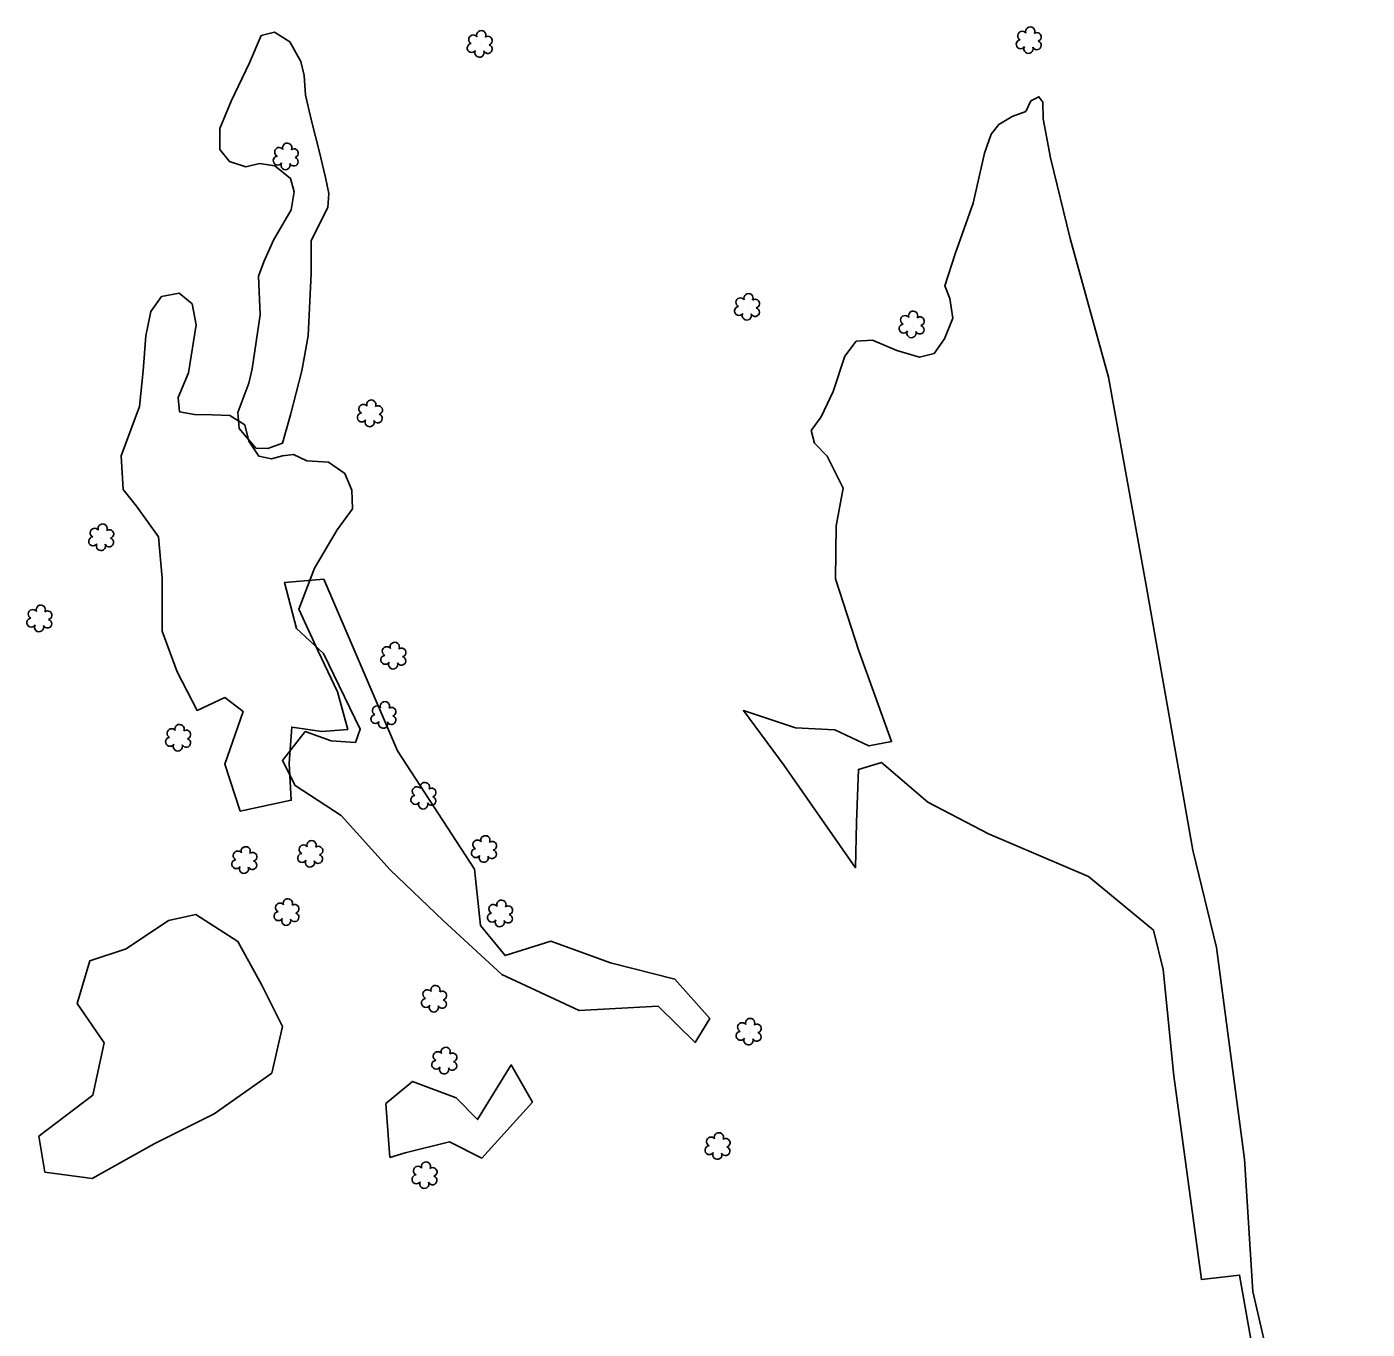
# Model space of a CAD drawing. Extents: x 3040896 to 3051146, y 687568 to 732976.
# Drawn here: x 3045519 to 3045805.4, y 717382.1 to 717660.4 of the extents above; entities that cross this region are included whole.
import ezdxf

# ---------------------------------------------------------------- set-up
doc = ezdxf.new("R2010")
doc.units = 0
for name, color, linetype in [('Exist Other Culture Area Outline', 7, 'Continuous'), ('Exist Vegetation Hedge Row', 7, 'Continuous'), ('Exist Vegetation Shrub CELL', 7, 'Continuous')]:
    doc.layers.add(name, color=color, linetype=linetype)

msp = doc.modelspace()

# ---------------------------------------------------------------- linework, layer by layer
at = {"layer": 'Exist Other Culture Area Outline'}
for points in [[(3045567.16, 717587.28), (3045568.86, 717598.83), (3045568.49, 717607.06), (3045569.67, 717610.18), (3045571.69, 717614.8), (3045575.48, 717621.29), (3045576.17, 717625.1), (3045575.33, 717627.96), (3045572, 717630.63), (3045568.71, 717631.14), (3045565.79, 717630.42), (3045562.32, 717631.57), (3045560.27, 717634.12), (3045560.25, 717638.64), (3045562.7, 717644.45), (3045566.57, 717652.7), (3045569.09, 717658.51), (3045571.93, 717659.2), (3045575.2, 717657.18), (3045577.53, 717652.95), (3045578.27, 717649.96), (3045578.58, 717645.74), (3045579.95, 717639.96), (3045581.47, 717633.87), (3045582.87, 717628.16), (3045583.58, 717624.73), (3045583.35, 717621.79), (3045579.76, 717614.71), (3045579.78, 717607.68), (3045579.12, 717594.36), (3045577.76, 717586.88), (3045575.35, 717577.47), (3045573.65, 717571.43), (3045570.48, 717570.26), (3045567.97, 717570.37), (3045564.38, 717574.51), (3045564.09, 717577.97), (3045566.43, 717584.21), (3045567.16, 717587.28)], [(3045750.15, 717585.51), (3045741.96, 717615.12), (3045737.71, 717632.4), (3045736.17, 717640.68), (3045736.13, 717644.23), (3045735.27, 717645.42), (3045733.56, 717644.53), (3045732.46, 717642.25), (3045729.54, 717641.18), (3045726.7, 717639.5), (3045725.07, 717637.39), (3045723.65, 717633.36), (3045721.21, 717622.66), (3045717.37, 717611.88), (3045715.17, 717605), (3045716.22, 717602.29), (3045716.89, 717598.08), (3045715.07, 717593.69), (3045712.87, 717590.57), (3045709.76, 717589.79), (3045704.87, 717591.23), (3045699.73, 717593.42), (3045696.23, 717593.2), (3045693.76, 717589.97), (3045691.29, 717582.46), (3045688.72, 717577.02), (3045686.6, 717574.14), (3045687.33, 717571.39), (3045689.99, 717568.66)], [(3045750.15, 717585.51), (3045758.1, 717541.39), (3045768.11, 717484.41), (3045773.21, 717463.68), (3045779.16, 717418.43), (3045780.99, 717390.12), (3045789.66, 717352.57), (3045797.97, 717315.28), (3045802.29, 717275.7), (3045805.4, 717249.29), (3045804.04, 717242.75), (3045799.58, 717244.02), (3045787.32, 717248.25), (3045785.79, 717252.42), (3045784.88, 717259.93)], [(3045784.36, 717358.24), (3045778.13, 717393.67), (3045769.97, 717392.71), (3045764.07, 717436.23), (3045761.8, 717458.98), (3045759.71, 717467.36), (3045745.82, 717478.84), (3045724.47, 717487.96), (3045711.55, 717494.68), (3045701.66, 717503.18), (3045696.7, 717501.71), (3045696.26, 717490.35), (3045696.04, 717480.68), (3045680.8, 717502.51), (3045672.12, 717514.27), (3045683.28, 717510.58), (3045691.69, 717510.12), (3045698.92, 717506.7), (3045703.79, 717507.66), (3045696.77, 717527.02), (3045691.82, 717542.43), (3045691.93, 717553.77), (3045693.41, 717561.81), (3045689.99, 717568.66)], [(3045582.48, 717542.38), (3045598.23, 717505.64), (3045614.7, 717480.41), (3045615.95, 717468.38), (3045621.21, 717461.91), (3045631, 717465.01), (3045643.74, 717460.34), (3045657.49, 717456.91), (3045664.92, 717448.51), (3045661.84, 717443.35), (3045653.89, 717451.09), (3045637, 717450.18), (3045620.49, 717457.88), (3045607.99, 717469.44), (3045596.68, 717480.26), (3045586.17, 717491.82), (3045576.37, 717498.23), (3045573.64, 717503.63), (3045578.51, 717509.77), (3045584.08, 717507.83), (3045589.22, 717507.45), (3045590.26, 717510.27), (3045582.39, 717526.49), (3045576.62, 717531.79), (3045574.08, 717541.62), (3045582.48, 717542.38)], [(3045596.61, 717418.81), (3045595.73, 717430.29), (3045601.39, 717435.04), (3045610.75, 717431.5), (3045615.3, 717426.89), (3045622.52, 717438.56), (3045627.06, 717430.57), (3045616.26, 717418.65), (3045609.34, 717422.1), (3045599.89, 717419.75), (3045596.61, 717418.81)]]:
    msp.add_lwpolyline(points, dxfattribs=at)
at = {"layer": 'Exist Vegetation Hedge Row'}
for points in [[(3045547.95, 717542.59), (3045547.14, 717551.37), (3045542.47, 717557.91), (3045539.63, 717561.5), (3045539.2, 717568.72), (3045543.07, 717579.22), (3045543.87, 717586.89), (3045544.46, 717594.36), (3045545.49, 717599.5), (3045547.78, 717602.73), (3045551.6, 717603.44), (3045554.37, 717601.15), (3045555.23, 717596.66), (3045553.53, 717586.42), (3045551.37, 717581.18), (3045551.64, 717578.12), (3045554.88, 717577.53), (3045558.59, 717577.43), (3045562.39, 717577.35), (3045565.62, 717575.29), (3045566.49, 717571.82), (3045568.56, 717568.66), (3045571.33, 717568.04), (3045573.68, 717568.67), (3045575.98, 717569.01), (3045578.85, 717567.62), (3045583.49, 717567.33), (3045586.94, 717564.9), (3045588.45, 717561.34), (3045588.58, 717557.39), (3045585.35, 717552.91)], [(3045585.35, 717552.91), (3045580.49, 717544.67), (3045577.14, 717535.96), (3045581.28, 717526.98), (3045585.38, 717518.3), (3045587.59, 717510.25), (3045582.06, 717509.81), (3045575.63, 717510.74), (3045575.09, 717503.01), (3045575.5, 717495.1), (3045564.63, 717492.81), (3045561.3, 717502.84), (3045565.23, 717514.08), (3045561.32, 717517.04), (3045555.4, 717514.29), (3045551.16, 717522.57), (3045547.97, 717531.26), (3045547.95, 717542.59)], [(3045555.14, 717470.72), (3045564.11, 717464.96), (3045569.21, 717455.62), (3045573.68, 717446.78), (3045571.36, 717436.81), (3045559.06, 717428.11), (3045546.26, 717421.68), (3045532.97, 717414.31), (3045522.86, 717415.67), (3045521.58, 717423.31), (3045533.09, 717432.07), (3045535.55, 717443.31), (3045529.76, 717451.65), (3045532.48, 717460.8), (3045540.23, 717463.36), (3045549.32, 717469.44), (3045555.14, 717470.72)]]:
    msp.add_lwpolyline(points, dxfattribs=at)
at = {"layer": 'Exist Vegetation Shrub CELL'}
for p, q in [((3045615.87, 717656.54), (3045615.87, 717656.54)), ((3045733.17, 717657.33), (3045733.17, 717657.33)), ((3045574.43, 717632.49), (3045574.43, 717632.49)), ((3045672.98, 717600.35), (3045672.98, 717600.35)), ((3045708.15, 717596.59), (3045708.15, 717596.59)), ((3045592.39, 717577.6), (3045592.39, 717577.6)), ((3045534.99, 717551.12), (3045534.99, 717551.12)), ((3045521.77, 717533.77), (3045521.77, 717533.77)), ((3045597.4, 717525.82), (3045597.4, 717525.82)), ((3045595.29, 717513.16), (3045595.29, 717513.16)), ((3045551.42, 717508.29), (3045551.42, 717508.29)), ((3045603.83, 717495.9), (3045603.83, 717495.9)), ((3045579.64, 717483.48), (3045579.64, 717483.48)), ((3045616.76, 717484.51), (3045616.76, 717484.51)), ((3045565.56, 717482.16), (3045565.56, 717482.16)), ((3045574.58, 717471.04), (3045574.58, 717471.04)), ((3045620.19, 717470.74), (3045620.19, 717470.74)), ((3045606.1, 717452.52), (3045606.1, 717452.52)), ((3045673.33, 717445.48), (3045673.33, 717445.48)), ((3045608.3, 717439.29), (3045608.3, 717439.29)), ((3045666.67, 717421.05), (3045666.67, 717421.05)), ((3045604.07, 717414.82), (3045604.07, 717414.82))]:
    msp.add_line(p, q, dxfattribs=at)
for centre, radius, start, end in [((3045733.4, 717659.37), 0.99, 334.8391, 200.4717), ((3045614.39, 717657.66), 0.968, 35.8908, 245.4216), ((3045616.1, 717658.58), 0.99, 334.8391, 200.4717), ((3045617.54, 717657.41), 0.929, 284.4567, 126.0861), ((3045731.37, 717656.63), 0.955, 95.1099, 327.9534), ((3045731.69, 717658.46), 0.968, 35.8908, 245.4216), ((3045734.84, 717658.2), 0.929, 284.4567, 126.0861), ((3045614.07, 717655.83), 0.955, 95.1099, 327.9534), ((3045615.74, 717654.85), 0.984, 151.2797, 21.387), ((3045617.51, 717655.61), 0.937, 204.9913, 73.4601), ((3045733.04, 717655.65), 0.984, 151.2797, 21.387), ((3045734.81, 717656.4), 0.937, 204.9913, 73.4601), ((3045572.94, 717633.61), 0.968, 35.8908, 245.4216), ((3045574.66, 717634.53), 0.99, 334.8391, 200.4717), ((3045572.63, 717631.78), 0.955, 95.1099, 327.9534), ((3045576.06, 717631.56), 0.937, 204.9913, 73.4601), ((3045576.1, 717633.36), 0.929, 284.4567, 126.0861), ((3045574.3, 717630.8), 0.984, 151.2797, 21.387), ((3045673.2, 717602.39), 0.99, 334.8391, 200.4717), ((3045671.18, 717599.65), 0.955, 95.1099, 327.9534), ((3045671.49, 717601.48), 0.968, 35.8908, 245.4216), ((3045674.61, 717599.42), 0.937, 204.9913, 73.4601), ((3045674.65, 717601.22), 0.929, 284.4567, 126.0861), ((3045672.85, 717598.67), 0.984, 151.2797, 21.387), ((3045706.67, 717597.71), 0.968, 35.8908, 245.4216), ((3045708.38, 717598.63), 0.99, 334.8391, 200.4717), ((3045709.82, 717597.46), 0.929, 284.4567, 126.0861), ((3045706.35, 717595.88), 0.955, 95.1099, 327.9534), ((3045708.02, 717594.9), 0.984, 151.2797, 21.387), ((3045709.79, 717595.66), 0.937, 204.9913, 73.4601), ((3045592.62, 717579.64), 0.99, 334.8391, 200.4717), ((3045590.59, 717576.89), 0.955, 95.1099, 327.9534), ((3045590.91, 717578.72), 0.968, 35.8908, 245.4216), ((3045594.03, 717576.67), 0.937, 204.9913, 73.4601), ((3045594.07, 717578.47), 0.929, 284.4567, 126.0861), ((3045592.27, 717575.91), 0.984, 151.2797, 21.387), ((3045533.51, 717552.25), 0.968, 35.8908, 245.4216), ((3045535.22, 717553.16), 0.99, 334.8391, 200.4717), ((3045536.66, 717551.99), 0.929, 284.4567, 126.0861), ((3045533.19, 717550.42), 0.955, 95.1099, 327.9534), ((3045534.86, 717549.44), 0.984, 151.2797, 21.387), ((3045536.63, 717550.19), 0.937, 204.9913, 73.4601), ((3045520.29, 717534.89), 0.968, 35.8908, 245.4216), ((3045522, 717535.81), 0.99, 334.8391, 200.4717), ((3045523.45, 717534.64), 0.929, 284.4567, 126.0861), ((3045519.97, 717533.06), 0.955, 95.1099, 327.9534), ((3045521.64, 717532.08), 0.984, 151.2797, 21.387), ((3045523.41, 717532.84), 0.937, 204.9913, 73.4601), ((3045597.63, 717527.86), 0.99, 334.8391, 200.4717), ((3045595.6, 717525.11), 0.955, 95.1099, 327.9534), ((3045595.92, 717526.94), 0.968, 35.8908, 245.4216), ((3045599.04, 717524.89), 0.937, 204.9913, 73.4601), ((3045599.08, 717526.68), 0.929, 284.4567, 126.0861), ((3045597.28, 717524.13), 0.984, 151.2797, 21.387), ((3045593.81, 717514.28), 0.968, 35.8908, 245.4216), ((3045595.52, 717515.2), 0.99, 334.8391, 200.4717), ((3045596.96, 717514.02), 0.929, 284.4567, 126.0861), ((3045593.49, 717512.45), 0.955, 95.1099, 327.9534), ((3045595.16, 717511.47), 0.984, 151.2797, 21.387), ((3045596.93, 717512.23), 0.937, 204.9913, 73.4601), ((3045549.62, 717507.59), 0.955, 95.1099, 327.9534), ((3045549.94, 717509.42), 0.968, 35.8908, 245.4216), ((3045551.65, 717510.33), 0.99, 334.8391, 200.4717), ((3045553.09, 717509.16), 0.929, 284.4567, 126.0861), ((3045551.29, 717506.61), 0.984, 151.2797, 21.387), ((3045553.06, 717507.36), 0.937, 204.9913, 73.4601), ((3045602.35, 717497.02), 0.968, 35.8908, 245.4216), ((3045604.06, 717497.94), 0.99, 334.8391, 200.4717), ((3045605.5, 717496.76), 0.929, 284.4567, 126.0861), ((3045602.03, 717495.19), 0.955, 95.1099, 327.9534), ((3045603.7, 717494.21), 0.984, 151.2797, 21.387), ((3045605.47, 717494.97), 0.937, 204.9913, 73.4601), ((3045578.16, 717484.61), 0.968, 35.8908, 245.4216), ((3045579.87, 717485.52), 0.99, 334.8391, 200.4717), ((3045615.28, 717485.64), 0.968, 35.8908, 245.4216), ((3045616.99, 717486.55), 0.99, 334.8391, 200.4717), ((3045618.44, 717485.38), 0.929, 284.4567, 126.0861), ((3045564.08, 717483.28), 0.968, 35.8908, 245.4216), ((3045565.79, 717484.2), 0.99, 334.8391, 200.4717), ((3045567.23, 717483.02), 0.929, 284.4567, 126.0861), ((3045577.84, 717482.78), 0.955, 95.1099, 327.9534), ((3045581.28, 717482.55), 0.937, 204.9913, 73.4601), ((3045581.32, 717484.35), 0.929, 284.4567, 126.0861), ((3045614.96, 717483.81), 0.955, 95.1099, 327.9534), ((3045616.64, 717482.83), 0.984, 151.2797, 21.387), ((3045618.4, 717483.58), 0.937, 204.9913, 73.4601), ((3045563.76, 717481.45), 0.955, 95.1099, 327.9534), ((3045565.43, 717480.47), 0.984, 151.2797, 21.387), ((3045567.2, 717481.23), 0.937, 204.9913, 73.4601), ((3045579.51, 717481.8), 0.984, 151.2797, 21.387), ((3045572.78, 717470.34), 0.955, 95.1099, 327.9534), ((3045573.1, 717472.17), 0.968, 35.8908, 245.4216), ((3045574.81, 717473.08), 0.99, 334.8391, 200.4717), ((3045576.25, 717471.91), 0.929, 284.4567, 126.0861), ((3045618.71, 717471.87), 0.968, 35.8908, 245.4216), ((3045620.42, 717472.79), 0.99, 334.8391, 200.4717), ((3045621.86, 717471.61), 0.929, 284.4567, 126.0861), ((3045574.45, 717469.36), 0.984, 151.2797, 21.387), ((3045576.22, 717470.11), 0.937, 204.9913, 73.4601), ((3045618.39, 717470.04), 0.955, 95.1099, 327.9534), ((3045620.06, 717469.06), 0.984, 151.2797, 21.387), ((3045621.83, 717469.82), 0.937, 204.9913, 73.4601), ((3045604.62, 717453.65), 0.968, 35.8908, 245.4216), ((3045606.33, 717454.56), 0.99, 334.8391, 200.4717), ((3045607.78, 717453.39), 0.929, 284.4567, 126.0861), ((3045604.3, 717451.81), 0.955, 95.1099, 327.9534), ((3045605.98, 717450.84), 0.984, 151.2797, 21.387), ((3045607.74, 717451.59), 0.937, 204.9913, 73.4601), ((3045673.56, 717447.52), 0.99, 334.8391, 200.4717), ((3045671.53, 717444.78), 0.955, 95.1099, 327.9534), ((3045671.85, 717446.61), 0.968, 35.8908, 245.4216), ((3045675, 717446.35), 0.929, 284.4567, 126.0861), ((3045673.2, 717443.8), 0.984, 151.2797, 21.387), ((3045674.97, 717444.56), 0.937, 204.9913, 73.4601), ((3045606.81, 717440.42), 0.968, 35.8908, 245.4216), ((3045608.52, 717441.33), 0.99, 334.8391, 200.4717), ((3045609.97, 717440.16), 0.929, 284.4567, 126.0861), ((3045606.49, 717438.59), 0.955, 95.1099, 327.9534), ((3045608.17, 717437.61), 0.984, 151.2797, 21.387), ((3045609.93, 717438.36), 0.937, 204.9913, 73.4601), ((3045665.19, 717422.18), 0.968, 35.8908, 245.4216), ((3045666.9, 717423.09), 0.99, 334.8391, 200.4717), ((3045668.34, 717421.92), 0.929, 284.4567, 126.0861), ((3045664.87, 717420.35), 0.955, 95.1099, 327.9534), ((3045666.54, 717419.37), 0.984, 151.2797, 21.387), ((3045668.31, 717420.12), 0.937, 204.9913, 73.4601), ((3045602.58, 717415.95), 0.968, 35.8908, 245.4216), ((3045604.3, 717416.86), 0.99, 334.8391, 200.4717), ((3045602.27, 717414.12), 0.955, 95.1099, 327.9534), ((3045605.7, 717413.89), 0.937, 204.9913, 73.4601), ((3045605.74, 717415.69), 0.929, 284.4567, 126.0861), ((3045603.94, 717413.14), 0.984, 151.2797, 21.387)]:
    msp.add_arc(centre, radius, start, end, dxfattribs=at)

doc.saveas('drawing.dxf')
